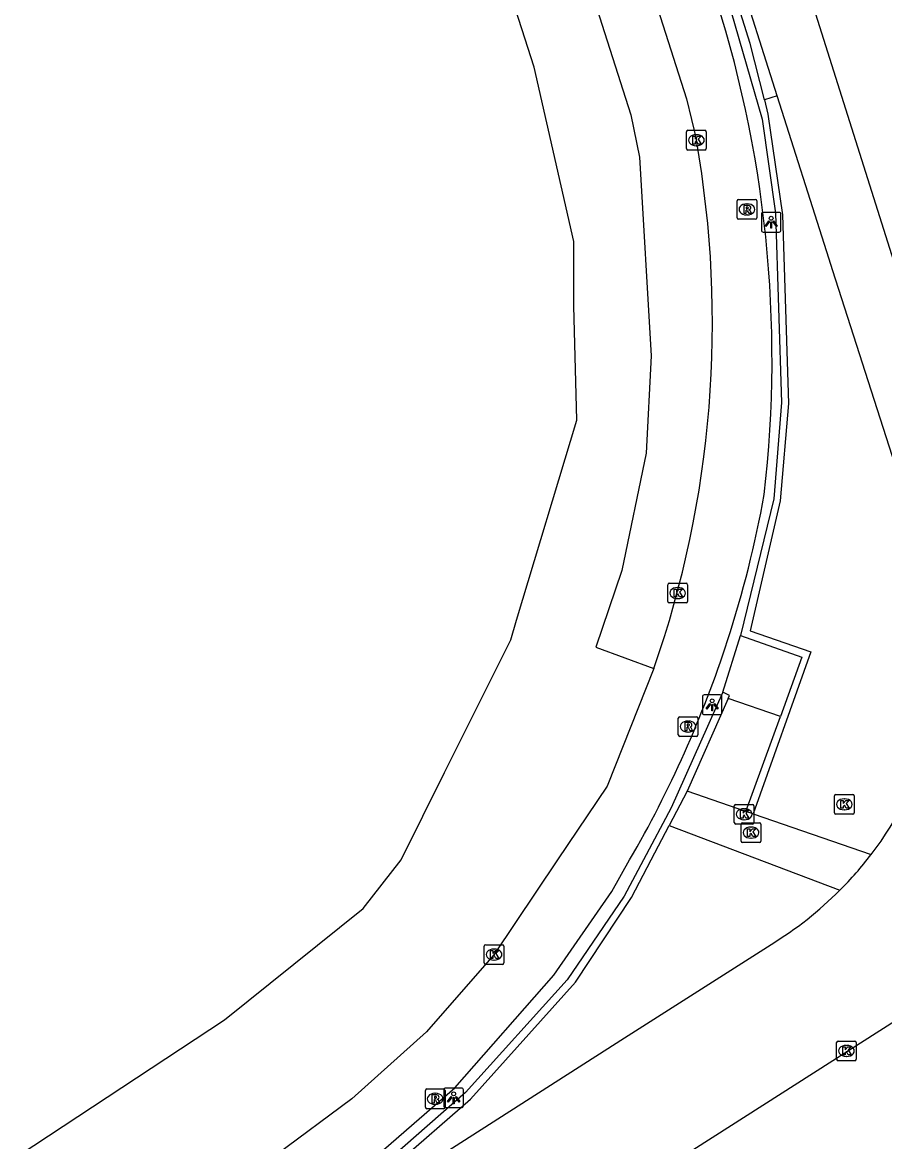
# Model space of a CAD drawing. Extents: x 161477 to 163040, y 383680 to 384868.
# Drawn here: x 162758.8 to 162802.6, y 384235.7 to 384292.5 of the extents above; entities that cross this region are included whole.
import ezdxf

# ---------------------------------------------------------------- set-up
doc = ezdxf.new("R2010")
doc.units = 0
for name, color, linetype in [('IMGEO_Berm_groen', 7, 'Continuous'), ('IMGEO_Berm_open', 7, 'Continuous'), ('IMGEO_Fietspad_open', 7, 'Continuous'), ('IMGEO_Kolk', 7, 'Continuous'), ('IMGEO_Lichtpunt', 7, 'Continuous'), ('IMGEO_Muur', 7, 'Continuous'), ('IMGEO_Rioolput', 7, 'Continuous'), ('IMGEO_Voetpad_open', 7, 'Continuous')]:
    doc.layers.add(name, color=color, linetype=linetype)

msp = doc.modelspace()

# ---------------------------------------------------------------- linework, layer by layer
at = {"layer": 'IMGEO_Berm_groen'}
msp.add_lwpolyline([(162678.849, 384188.781), (162687.543, 384192.138), (162696.814, 384197.09), (162707.384, 384202.741), (162709.291, 384203.756), (162719.164, 384209.03), (162769.02, 384241.879), (162776.076, 384247.535), (162777.995, 384250), (162780.201, 384254.445), (162783.569, 384261.176), (162783.872, 384262.182), (162786.934, 384272.336), (162786.77, 384278.144), (162786.785, 384281.406), (162784.758, 384290.27), (162782.254, 384298.067), (162766.529, 384347.024), (162757.124, 384375.468), (162747.949, 384394.24), (162740.568, 384408), (162712.633, 384459.824)], dxfattribs=at)
at = {"layer": 'IMGEO_Berm_open'}
msp.add_lwpolyline([(162797.119, 384288.811), (162796.465, 384288.602)], dxfattribs=at)
at = {"layer": 'IMGEO_Fietspad_open'}
for points in [[(162767.397, 384367.894), (162780.316, 384326.737), (162792.502, 384288.657), (162793.008, 384286.556)], [(162797.119, 384288.811), (162778.046, 384348.883), (162776.334, 384353.796), (162774.37, 384358.856)], [(162803.756, 384278.165), (162799.07, 384292.955), (162782.009, 384346.942), (162780.826, 384350.612)], [(162804.618, 384265.377), (162799.943, 384279.918), (162799.634, 384280.892), (162797.119, 384288.811)], [(162790.846, 384259.717), (162788.468, 384253.741), (162785.955, 384250), (162782.718, 384245.18), (162779.29, 384241.257), (162775.495, 384237.856), (162771.611, 384234.986), (162719.917, 384202.066)], [(162724.809, 384201.573), (162773.348, 384232.379), (162777.101, 384235.269), (162780.736, 384238.411), (162785.763, 384244.136), (162788.702, 384248.4), (162789.615, 384250)], [(162777.691, 384233.503), (162789.362, 384240.95), (162796.802, 384245.697)], [(162807.058, 384244.367), (162806.827, 384244.221), (162804.914, 384242.955), (162740.876, 384202.134), (162728.183, 384194.06), (162727.443, 384193.677)]]:
    msp.add_lwpolyline(points, dxfattribs=at)
for centre, radius, start, end in [((162736.676, 384275.445), 60.176, 353.42707, 18.40636), ((162740.499, 384277.279), 53.323, 340.7701, 10.0189), ((162740.191, 384278.774), 57.186, 342.0414, 349.708), ((162740.101, 384278.79), 57.276, 329.824, 342.0536), ((162788.918, 384260.266), 16.379, 322.3678, 346.0999), ((162786.896, 384261.847), 18.946, 315.0319, 322.314), ((162786.889, 384261.852), 18.954, 301.5331, 315.0356)]:
    msp.add_arc(centre, radius, start, end, dxfattribs=at)
at = {"layer": 'IMGEO_Kolk'}
for p, q in [((162792.506, 384286.134), (162792.506, 384286.986)), ((162792.581, 384287.06), (162793.433, 384287.06)), ((162792.994, 384286.84), (162793.019, 384286.84)), ((162793.507, 384286.986), (162793.507, 384286.134)), ((162793.017, 384286.28), (162792.992, 384286.28)), ((162793.433, 384286.06), (162792.581, 384286.06)), ((162791.555, 384263.127), (162791.555, 384263.979)), ((162791.63, 384264.053), (162792.482, 384264.053)), ((162792.556, 384263.979), (162792.556, 384263.127)), ((162792.043, 384263.833), (162792.068, 384263.833)), ((162792.482, 384263.053), (162791.63, 384263.053)), ((162792.066, 384263.273), (162792.041, 384263.273)), ((162800.027, 384252.394), (162800.027, 384253.246)), ((162800.102, 384253.32), (162800.954, 384253.32)), ((162800.515, 384253.1), (162800.54, 384253.1)), ((162801.028, 384253.246), (162801.028, 384252.394)), ((162794.933, 384251.891), (162794.933, 384252.743)), ((162795.008, 384252.817), (162795.86, 384252.817)), ((162795.421, 384252.597), (162795.446, 384252.597)), ((162795.934, 384252.743), (162795.934, 384251.891)), ((162800.538, 384252.54), (162800.513, 384252.54)), ((162795.444, 384252.037), (162795.419, 384252.037)), ((162800.954, 384252.32), (162800.102, 384252.32)), ((162795.86, 384251.817), (162795.008, 384251.817)), ((162795.284, 384250.956), (162795.284, 384251.808)), ((162795.359, 384251.882), (162796.211, 384251.882)), ((162795.772, 384251.662), (162795.797, 384251.662)), ((162796.285, 384251.808), (162796.285, 384250.956)), ((162796.211, 384250.882), (162795.359, 384250.882)), ((162795.795, 384251.102), (162795.77, 384251.102)), ((162782.223, 384244.763), (162782.223, 384245.615)), ((162782.298, 384245.689), (162783.15, 384245.689)), ((162782.711, 384245.469), (162782.736, 384245.469)), ((162783.224, 384245.615), (162783.224, 384244.763)), ((162783.15, 384244.689), (162782.298, 384244.689)), ((162782.734, 384244.909), (162782.709, 384244.909)), ((162800.132, 384239.869), (162800.132, 384240.721)), ((162800.207, 384240.795), (162801.059, 384240.795)), ((162801.133, 384240.721), (162801.133, 384239.869)), ((162800.643, 384240.015), (162800.618, 384240.015)), ((162800.62, 384240.575), (162800.645, 384240.575)), ((162801.059, 384239.795), (162800.207, 384239.795))]:
    msp.add_line(p, q, dxfattribs=at)
for points in [[(162792.506, 384286.134), (162792.506, 384286.986)], [(162792.581, 384287.06), (162793.433, 384287.06)], [(162792.827, 384286.76), (162792.95, 384286.76), (162792.95, 384286.609), (162793.08, 384286.76), (162793.244, 384286.76), (162793.098, 384286.609), (162793.251, 384286.36), (162793.099, 384286.36), (162793.014, 384286.524), (162792.95, 384286.457), (162792.95, 384286.36), (162792.827, 384286.36), (162792.827, 384286.76)], [(162793.507, 384286.986), (162793.507, 384286.134)], [(162793.433, 384286.06), (162792.581, 384286.06)], [(162791.555, 384263.127), (162791.555, 384263.979)], [(162791.63, 384264.053), (162792.482, 384264.053)], [(162792.556, 384263.979), (162792.556, 384263.127)], [(162791.876, 384263.753), (162791.999, 384263.753), (162791.999, 384263.602), (162792.129, 384263.753), (162792.293, 384263.753), (162792.147, 384263.602), (162792.3, 384263.353), (162792.148, 384263.353), (162792.063, 384263.517), (162791.999, 384263.45), (162791.999, 384263.353), (162791.876, 384263.353), (162791.876, 384263.753)], [(162792.482, 384263.053), (162791.63, 384263.053)], [(162800.027, 384252.394), (162800.027, 384253.246)], [(162800.102, 384253.32), (162800.954, 384253.32)], [(162801.028, 384253.246), (162801.028, 384252.394)], [(162794.933, 384251.891), (162794.933, 384252.743)], [(162795.008, 384252.817), (162795.86, 384252.817)], [(162795.934, 384252.743), (162795.934, 384251.891)], [(162800.348, 384253.02), (162800.471, 384253.02), (162800.471, 384252.869), (162800.601, 384253.02), (162800.765, 384253.02), (162800.619, 384252.869), (162800.772, 384252.62), (162800.62, 384252.62), (162800.535, 384252.784), (162800.471, 384252.717), (162800.471, 384252.62), (162800.348, 384252.62), (162800.348, 384253.02)], [(162795.254, 384252.517), (162795.377, 384252.517), (162795.377, 384252.366), (162795.507, 384252.517), (162795.671, 384252.517), (162795.525, 384252.366), (162795.678, 384252.117), (162795.526, 384252.117), (162795.441, 384252.281), (162795.377, 384252.214), (162795.377, 384252.117), (162795.254, 384252.117), (162795.254, 384252.517)], [(162800.954, 384252.32), (162800.102, 384252.32)], [(162795.86, 384251.817), (162795.008, 384251.817)], [(162795.284, 384250.956), (162795.284, 384251.808)], [(162795.359, 384251.882), (162796.211, 384251.882)], [(162795.605, 384251.582), (162795.728, 384251.582), (162795.728, 384251.431), (162795.858, 384251.582), (162796.022, 384251.582), (162795.876, 384251.431), (162796.029, 384251.182), (162795.877, 384251.182), (162795.792, 384251.346), (162795.728, 384251.279), (162795.728, 384251.182), (162795.605, 384251.182), (162795.605, 384251.582)], [(162796.285, 384251.808), (162796.285, 384250.956)], [(162796.211, 384250.882), (162795.359, 384250.882)], [(162782.223, 384244.763), (162782.223, 384245.615)], [(162782.298, 384245.689), (162783.15, 384245.689)], [(162782.544, 384245.389), (162782.667, 384245.389), (162782.667, 384245.238), (162782.797, 384245.389), (162782.961, 384245.389), (162782.815, 384245.238), (162782.968, 384244.989), (162782.816, 384244.989), (162782.731, 384245.153), (162782.667, 384245.086), (162782.667, 384244.989), (162782.544, 384244.989), (162782.544, 384245.389)], [(162783.224, 384245.615), (162783.224, 384244.763)], [(162783.15, 384244.689), (162782.298, 384244.689)], [(162800.132, 384239.869), (162800.132, 384240.721)], [(162800.207, 384240.795), (162801.059, 384240.795)], [(162801.133, 384240.721), (162801.133, 384239.869)], [(162800.453, 384240.495), (162800.576, 384240.495), (162800.576, 384240.344), (162800.706, 384240.495), (162800.87, 384240.495), (162800.724, 384240.344), (162800.877, 384240.095), (162800.725, 384240.095), (162800.64, 384240.259), (162800.576, 384240.192), (162800.576, 384240.095), (162800.453, 384240.095), (162800.453, 384240.495)], [(162801.059, 384239.795), (162800.207, 384239.795)]]:
    msp.add_lwpolyline(points, dxfattribs=at)
for centre, start, end in [((162792.583, 384286.984), 91.552, 178.448), ((162792.583, 384286.984), 91.552, 178.448), ((162793.431, 384286.984), 1.552, 88.448), ((162793.431, 384286.984), 1.552, 88.448), ((162792.583, 384286.136), 181.552, 268.448), ((162792.583, 384286.136), 181.552, 268.448), ((162793.431, 384286.136), 271.552, 358.448), ((162793.431, 384286.136), 271.552, 358.448), ((162791.632, 384263.977), 91.552, 178.448), ((162791.632, 384263.977), 91.552, 178.448), ((162792.48, 384263.977), 1.552, 88.448), ((162792.48, 384263.977), 1.552, 88.448), ((162791.632, 384263.129), 181.552, 268.448), ((162791.632, 384263.129), 181.552, 268.448), ((162792.48, 384263.129), 271.552, 358.448), ((162792.48, 384263.129), 271.552, 358.448), ((162800.104, 384253.244), 91.552, 178.448), ((162800.104, 384253.244), 91.552, 178.448), ((162800.952, 384253.244), 1.552, 88.448), ((162800.952, 384253.244), 1.552, 88.448), ((162795.01, 384252.741), 91.552, 178.448), ((162795.01, 384252.741), 91.552, 178.448), ((162795.858, 384252.741), 1.552, 88.448), ((162795.858, 384252.741), 1.552, 88.448), ((162800.104, 384252.396), 181.552, 268.448), ((162800.104, 384252.396), 181.552, 268.448), ((162800.952, 384252.396), 271.552, 358.448), ((162800.952, 384252.396), 271.552, 358.448), ((162795.01, 384251.893), 181.552, 268.448), ((162795.01, 384251.893), 181.552, 268.448), ((162795.361, 384251.806), 91.552, 178.448), ((162795.361, 384251.806), 91.552, 178.448), ((162795.858, 384251.893), 271.552, 358.448), ((162795.858, 384251.893), 271.552, 358.448), ((162796.209, 384251.806), 1.552, 88.448), ((162796.209, 384251.806), 1.552, 88.448), ((162795.361, 384250.958), 181.552, 268.448), ((162795.361, 384250.958), 181.552, 268.448), ((162796.209, 384250.958), 271.552, 358.448), ((162796.209, 384250.958), 271.552, 358.448), ((162782.3, 384245.613), 91.552, 178.448), ((162782.3, 384245.613), 91.552, 178.448), ((162783.148, 384245.613), 1.552, 88.448), ((162783.148, 384245.613), 1.552, 88.448), ((162782.3, 384244.765), 181.552, 268.448), ((162782.3, 384244.765), 181.552, 268.448), ((162783.148, 384244.765), 271.552, 358.448), ((162783.148, 384244.765), 271.552, 358.448), ((162800.209, 384240.719), 91.552, 178.448), ((162800.209, 384240.719), 91.552, 178.448), ((162801.057, 384240.719), 1.552, 88.448), ((162801.057, 384240.719), 1.552, 88.448), ((162800.209, 384239.871), 181.552, 268.448), ((162800.209, 384239.871), 181.552, 268.448), ((162801.057, 384239.871), 271.552, 358.448), ((162801.057, 384239.871), 271.552, 358.448)]:
    msp.add_arc(centre, 0.0765, start, end, dxfattribs=at)
for centre, major_axis, ratio, start_param, end_param in [((162792.993, 384286.56), (-0.387, 0.002), 0.722429, 4.712389, 7.853982), ((162793.018, 384286.56), (-0.39, 0.002), 0.717154, 1.570796, 4.712389), ((162792.042, 384263.553), (-0.387, 0.002), 0.722429, 4.712389, 7.853982), ((162792.067, 384263.553), (-0.39, 0.002), 0.717154, 1.570796, 4.712389), ((162800.514, 384252.82), (-0.387, 0.002), 0.722429, 4.712389, 7.853982), ((162800.539, 384252.82), (-0.39, 0.002), 0.717154, 1.570796, 4.712389), ((162795.42, 384252.317), (-0.387, 0.002), 0.722429, 4.712389, 7.853982), ((162795.445, 384252.317), (-0.39, 0.002), 0.717154, 1.570796, 4.712389), ((162795.771, 384251.382), (-0.387, 0.002), 0.722429, 4.712389, 7.853982), ((162795.796, 384251.382), (-0.39, 0.002), 0.717154, 1.570796, 4.712389), ((162782.71, 384245.189), (-0.387, 0.002), 0.722429, 4.712389, 7.853982), ((162782.735, 384245.189), (-0.39, 0.002), 0.717154, 1.570796, 4.712389), ((162800.619, 384240.295), (-0.387, 0.002), 0.722429, 4.712389, 7.853982), ((162800.644, 384240.295), (-0.39, 0.002), 0.717154, 1.570796, 4.712389)]:
    msp.add_ellipse(centre, major_axis=major_axis, ratio=ratio, start_param=start_param, end_param=end_param, dxfattribs=at)
at = {"layer": 'IMGEO_Lichtpunt'}
for p, q in [((162796.309, 384282.796), (162796.309, 384281.989)), ((162796.309, 384282.796), (162796.309, 384281.989)), ((162797.211, 384282.891), (162796.403, 384282.891)), ((162797.211, 384282.891), (162796.403, 384282.891)), ((162797.305, 384281.989), (162797.305, 384282.796)), ((162797.305, 384281.989), (162797.305, 384282.796)), ((162796.403, 384281.895), (162797.211, 384281.895)), ((162796.403, 384281.895), (162797.211, 384281.895)), ((162793.311, 384258.28), (162793.311, 384257.473)), ((162793.311, 384258.28), (162793.311, 384257.473)), ((162794.213, 384258.375), (162793.405, 384258.375)), ((162794.213, 384258.375), (162793.405, 384258.375)), ((162794.307, 384257.473), (162794.307, 384258.28)), ((162794.307, 384257.473), (162794.307, 384258.28)), ((162793.405, 384257.379), (162794.213, 384257.379)), ((162793.405, 384257.379), (162794.213, 384257.379)), ((162780.17, 384238.314), (162780.17, 384237.507)), ((162780.17, 384238.314), (162780.17, 384237.507)), ((162781.072, 384238.409), (162780.264, 384238.409)), ((162781.072, 384238.409), (162780.264, 384238.409)), ((162781.166, 384237.507), (162781.166, 384238.314)), ((162781.166, 384237.507), (162781.166, 384238.314)), ((162780.264, 384237.413), (162781.072, 384237.413)), ((162780.264, 384237.413), (162781.072, 384237.413))]:
    msp.add_line(p, q, dxfattribs=at)
for points in [[(162796.683, 384282.46), (162796.722, 384282.432), (162796.534, 384282.17), (162796.496, 384282.197), (162796.683, 384282.46)], [(162796.785, 384282.412), (162796.832, 384282.412), (162796.832, 384282.09), (162796.785, 384282.09), (162796.785, 384282.412)], [(162796.895, 384282.432), (162796.933, 384282.459), (162797.12, 384282.197), (162797.081, 384282.169), (162796.895, 384282.432)], [(162793.685, 384257.944), (162793.724, 384257.916), (162793.536, 384257.654), (162793.498, 384257.681), (162793.685, 384257.944)], [(162793.787, 384257.896), (162793.834, 384257.896), (162793.834, 384257.574), (162793.787, 384257.574), (162793.787, 384257.896)], [(162793.897, 384257.916), (162793.935, 384257.943), (162794.122, 384257.681), (162794.083, 384257.653), (162793.897, 384257.916)], [(162780.544, 384237.978), (162780.583, 384237.95), (162780.395, 384237.688), (162780.357, 384237.715), (162780.544, 384237.978)], [(162780.646, 384237.93), (162780.693, 384237.93), (162780.693, 384237.608), (162780.646, 384237.608), (162780.646, 384237.93)], [(162780.756, 384237.95), (162780.794, 384237.977), (162780.981, 384237.715), (162780.942, 384237.687), (162780.756, 384237.95)]]:
    msp.add_lwpolyline(points, dxfattribs=at)
for centre in [(162796.808, 384282.594), (162793.81, 384258.078), (162780.669, 384238.112)]:
    msp.add_circle(centre, 0.0994, dxfattribs=at)
for centre, start, end in [((162796.403, 384282.796), 90, 180), ((162796.403, 384282.796), 90, 180), ((162797.211, 384282.796), 0, 90), ((162797.211, 384282.796), 0, 90), ((162796.403, 384281.989), 180, 270), ((162796.403, 384281.989), 180, 270), ((162797.211, 384281.989), 270, 0), ((162797.211, 384281.989), 270, 360), ((162793.405, 384258.28), 90, 180), ((162793.405, 384258.28), 90, 180), ((162794.213, 384258.28), 0, 90), ((162794.213, 384258.28), 0, 90), ((162793.405, 384257.473), 180, 270), ((162793.405, 384257.473), 180, 270), ((162794.213, 384257.473), 270, 0), ((162794.213, 384257.473), 270, 360), ((162780.264, 384238.314), 90, 180), ((162780.264, 384238.314), 90, 180), ((162781.072, 384238.314), 0, 90), ((162781.072, 384238.314), 0, 90), ((162780.264, 384237.507), 180, 270), ((162780.264, 384237.507), 180, 270), ((162781.072, 384237.507), 270, 0), ((162781.072, 384237.507), 270, 360)]:
    msp.add_arc(centre, 0.0946, start, end, dxfattribs=at)
at = {"layer": 'IMGEO_Muur'}
for points in [[(162796.465, 384288.602), (162795.746, 384291.47), (162778.421, 384346.433), (162777.676, 384348.734), (162777.286, 384348.584), (162794.579, 384293.79), (162796.348, 384287.619), (162797.025, 384282.858), (162797.329, 384273.231), (162796.936, 384268.334), (162795.254, 384261.395)], [(162796.465, 384288.602), (162796.647, 384287.874), (162797.385, 384282.775), (162797.689, 384273.179), (162797.268, 384268.236), (162795.739, 384261.629), (162798.828, 384260.57), (162795.9, 384252.333)], [(162795.254, 384261.395), (162798.37, 384260.297), (162797.274, 384257.277)], [(162794.348, 384258.518), (162791.722, 384252.635), (162790.322, 384250), (162789.342, 384248.157), (162786.441, 384243.903), (162781.265, 384238.179), (162777.519, 384234.877), (162773.596, 384231.968), (162724.888, 384200.831), (162725.026, 384200.481), (162773.925, 384231.646), (162777.229, 384234.156)], [(162794.62, 384258.195), (162794.691, 384258.357), (162794.348, 384258.518)], [(162794.62, 384258.195), (162792.546, 384253.491)], [(162795.527, 384252.462), (162797.274, 384257.277)], [(162792.546, 384253.491), (162791.628, 384251.74)], [(162795.9, 384252.333), (162795.527, 384252.462)], [(162777.229, 384234.156), (162777.717, 384234.527), (162781.533, 384237.848), (162786.861, 384243.791), (162789.711, 384248.086), (162790.715, 384250), (162791.628, 384251.74)]]:
    msp.add_lwpolyline(points, dxfattribs=at)
at = {"layer": 'IMGEO_Rioolput'}
for p, q in [((162795.076, 384282.618), (162795.076, 384283.47)), ((162795.151, 384283.544), (162796.003, 384283.544)), ((162795.564, 384283.324), (162795.589, 384283.324)), ((162796.077, 384283.47), (162796.077, 384282.618)), ((162795.587, 384282.764), (162795.562, 384282.764)), ((162796.003, 384282.544), (162795.151, 384282.544)), ((162792.085, 384256.346), (162792.085, 384257.198)), ((162792.16, 384257.272), (162793.012, 384257.272)), ((162793.086, 384257.198), (162793.086, 384256.346)), ((162792.573, 384257.052), (162792.598, 384257.052)), ((162793.012, 384256.272), (162792.16, 384256.272)), ((162792.596, 384256.492), (162792.571, 384256.492)), ((162779.306, 384238.359), (162780.158, 384238.359)), ((162779.231, 384237.433), (162779.231, 384238.285)), ((162779.719, 384238.139), (162779.744, 384238.139)), ((162780.232, 384238.285), (162780.232, 384237.433)), ((162780.158, 384237.359), (162779.306, 384237.359)), ((162779.742, 384237.579), (162779.717, 384237.579))]:
    msp.add_line(p, q, dxfattribs=at)
for points in [[(162795.076, 384282.618), (162795.076, 384283.47)], [(162795.151, 384283.544), (162796.003, 384283.544)], [(162795.665, 384283.242), (162795.413, 384283.244), (162795.413, 384282.844)], [(162796.077, 384283.47), (162796.077, 384282.618)], [(162795.413, 384282.844), (162795.537, 384282.844), (162795.537, 384283.006), (162795.548, 384283.006)], [(162795.591, 384283.163), (162795.537, 384283.163), (162795.537, 384283.082)], [(162795.537, 384283.082), (162795.589, 384283.082)], [(162795.595, 384282.977), (162795.666, 384282.844), (162795.806, 384282.844), (162795.741, 384282.97)], [(162796.003, 384282.544), (162795.151, 384282.544)], [(162792.085, 384256.346), (162792.085, 384257.198)], [(162792.16, 384257.272), (162793.012, 384257.272)], [(162793.086, 384257.198), (162793.086, 384256.346)], [(162792.674, 384256.97), (162792.422, 384256.972), (162792.422, 384256.572)], [(162792.422, 384256.572), (162792.546, 384256.572), (162792.546, 384256.734), (162792.557, 384256.734)], [(162792.6, 384256.891), (162792.546, 384256.891), (162792.546, 384256.81)], [(162792.546, 384256.81), (162792.598, 384256.81)], [(162792.604, 384256.705), (162792.675, 384256.572), (162792.815, 384256.572), (162792.75, 384256.698)], [(162793.012, 384256.272), (162792.16, 384256.272)], [(162779.306, 384238.359), (162780.158, 384238.359)], [(162779.231, 384237.433), (162779.231, 384238.285)], [(162779.82, 384238.057), (162779.568, 384238.059), (162779.568, 384237.659)], [(162779.568, 384237.659), (162779.692, 384237.659), (162779.692, 384237.821), (162779.703, 384237.821)], [(162779.746, 384237.978), (162779.692, 384237.978), (162779.692, 384237.897)], [(162779.692, 384237.897), (162779.744, 384237.897)], [(162779.75, 384237.792), (162779.821, 384237.659), (162779.961, 384237.659), (162779.896, 384237.785)], [(162780.232, 384238.285), (162780.232, 384237.433)], [(162780.158, 384237.359), (162779.306, 384237.359)]]:
    msp.add_lwpolyline(points, dxfattribs=at)
for centre, radius, start, end in [((162795.153, 384283.468), 0.0765, 91.552, 178.448), ((162795.153, 384283.468), 0.0765, 91.552, 178.448), ((162795.664, 384283.132), 0.109, 350.3612, 89.416), ((162796.001, 384283.468), 0.0765, 1.552, 88.448), ((162796.001, 384283.468), 0.0765, 1.552, 88.448), ((162795.547, 384282.953), 0.0533, 26.0293, 88.6989), ((162795.573, 384283.271), 0.19, 274.7715, 282.9687), ((162795.597, 384283.067), 0.0964, 77.0061, 93.1865), ((162795.611, 384283.124), 0.0378, 276.6634, 79.6772), ((162795.662, 384283.132), 0.112, 277.5842, 350.9817), ((162795.646, 384282.917), 0.108, 29.5134, 73.7905), ((162795.153, 384282.62), 0.0765, 181.552, 268.448), ((162795.153, 384282.62), 0.0765, 181.552, 268.448), ((162796.001, 384282.62), 0.0765, 271.552, 358.448), ((162796.001, 384282.62), 0.0765, 271.552, 358.448), ((162792.162, 384257.196), 0.0765, 91.552, 178.448), ((162792.162, 384257.196), 0.0765, 91.552, 178.448), ((162793.01, 384257.196), 0.0765, 1.552, 88.448), ((162793.01, 384257.196), 0.0765, 1.552, 88.448), ((162792.556, 384256.681), 0.0533, 26.0293, 88.6989), ((162792.582, 384256.999), 0.19, 274.7715, 282.9687), ((162792.606, 384256.795), 0.0964, 77.0061, 93.1865), ((162792.62, 384256.852), 0.0378, 276.6634, 79.6772), ((162792.673, 384256.86), 0.109, 350.3612, 89.416), ((162792.671, 384256.86), 0.112, 277.5842, 350.9817), ((162792.655, 384256.645), 0.108, 29.5134, 73.7905), ((162792.162, 384256.348), 0.0765, 181.552, 268.448), ((162792.162, 384256.348), 0.0765, 181.552, 268.448), ((162793.01, 384256.348), 0.0765, 271.552, 358.448), ((162793.01, 384256.348), 0.0765, 271.552, 358.448), ((162779.308, 384238.283), 0.0765, 91.552, 178.448), ((162779.308, 384238.283), 0.0765, 91.552, 178.448), ((162780.156, 384238.283), 0.0765, 1.552, 88.448), ((162780.156, 384238.283), 0.0765, 1.552, 88.448), ((162779.702, 384237.768), 0.0533, 26.0293, 88.6989), ((162779.728, 384238.086), 0.19, 274.7715, 282.9687), ((162779.752, 384237.882), 0.0964, 77.0061, 93.1865), ((162779.766, 384237.939), 0.0378, 276.6634, 79.6772), ((162779.819, 384237.947), 0.109, 350.3612, 89.416), ((162779.817, 384237.947), 0.112, 277.5842, 350.9817), ((162779.801, 384237.732), 0.108, 29.5134, 73.7905), ((162779.308, 384237.435), 0.0765, 181.552, 268.448), ((162779.308, 384237.435), 0.0765, 181.552, 268.448), ((162780.156, 384237.435), 0.0765, 271.552, 358.448), ((162780.156, 384237.435), 0.0765, 271.552, 358.448)]:
    msp.add_arc(centre, radius, start, end, dxfattribs=at)
for centre, major_axis, ratio, start_param, end_param in [((162795.563, 384283.044), (-0.387, 0.002), 0.722429, 4.712389, 7.853982), ((162795.588, 384283.044), (-0.39, 0.002), 0.717154, 1.570796, 4.712389), ((162792.572, 384256.772), (-0.387, 0.002), 0.722429, 4.712389, 7.853982), ((162792.597, 384256.772), (-0.39, 0.002), 0.717154, 1.570796, 4.712389), ((162779.718, 384237.859), (-0.387, 0.002), 0.722429, 4.712389, 7.853982), ((162779.743, 384237.859), (-0.39, 0.002), 0.717154, 1.570796, 4.712389)]:
    msp.add_ellipse(centre, major_axis=major_axis, ratio=ratio, start_param=start_param, end_param=end_param, dxfattribs=at)
at = {"layer": 'IMGEO_Voetpad_open'}
for points in [[(162764.739, 384366.211), (162769.683, 384350.356), (162789.667, 384287.848), (162790.111, 384285.695), (162790.712, 384275.611), (162790.459, 384270.654), (162789.21, 384264.703), (162787.902, 384260.811), (162790.846, 384259.717)], [(162794.348, 384258.518), (162795.254, 384261.395)], [(162797.274, 384257.277), (162794.62, 384258.195)], [(162795.527, 384252.462), (162792.546, 384253.491)], [(162795.9, 384252.333), (162801.889, 384250.265)], [(162791.628, 384251.74), (162800.3, 384248.458)]]:
    msp.add_lwpolyline(points, dxfattribs=at)

doc.saveas('drawing.dxf')
